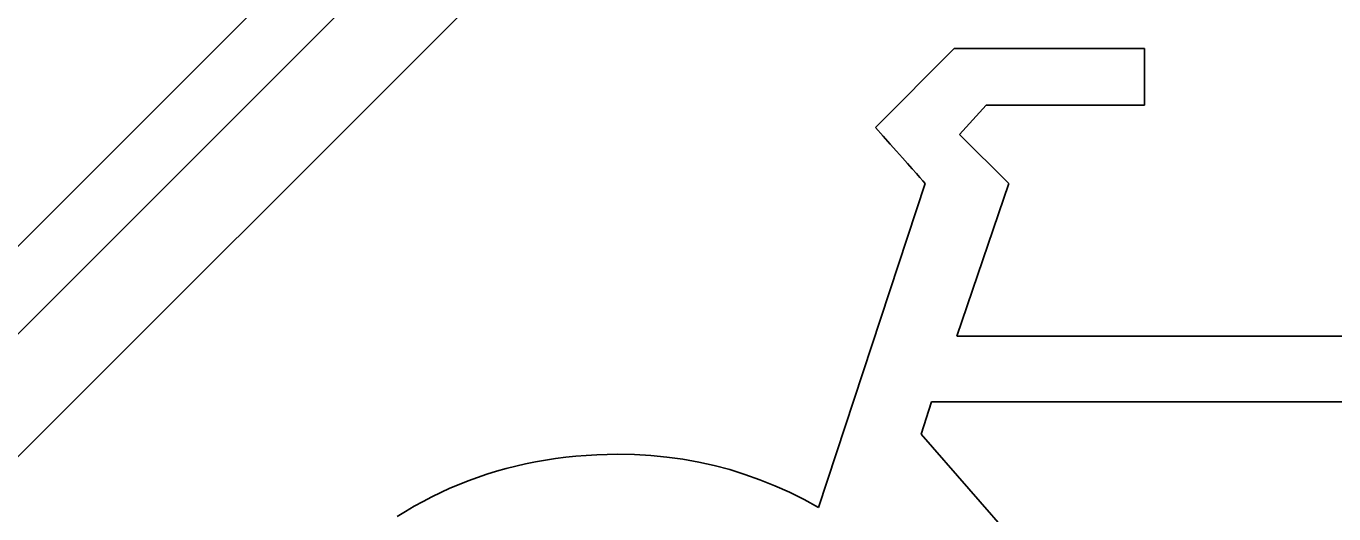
# Model space of a CAD drawing. Extents: x 99976 to 100136, y 99905 to 100011.
# Drawn here: x 100020.7772 to 100020.9255, y 99975.8394 to 99975.8947 of the extents above; entities that cross this region are included whole.
import ezdxf

# ---------------------------------------------------------------- set-up
doc = ezdxf.new("R2010")
doc.units = 0
doc.layers.add('TR_SN_ConstructionSigns', color=7, linetype='Continuous')

msp = doc.modelspace()

# ---------------------------------------------------------------- linework, layer by layer
at = {"layer": 'TR_SN_ConstructionSigns'}
for p, q in [((100020.90326, 99975.99666), (100020.65268, 99975.74608)), ((100020.90823, 99975.99169), (100020.65765, 99975.7411)), ((100020.66461, 99975.73414), (100020.91519, 99975.98472)), ((100020.88246, 99975.89212), (100020.87354, 99975.88316)), ((100020.90404, 99975.89212), (100020.88246, 99975.89212)), ((100020.90402, 99975.89046), (100020.90404, 99975.89212)), ((100020.90402, 99975.88899), (100020.90402, 99975.89046)), ((100020.90402, 99975.8877), (100020.90402, 99975.88899)), ((100020.90402, 99975.8866), (100020.90402, 99975.8877)), ((100020.90404, 99975.88569), (100020.90402, 99975.8866)), ((100020.88305, 99975.88238), (100020.88608, 99975.88569)), ((100020.88608, 99975.88569), (100020.90404, 99975.88569)), ((100020.87354, 99975.88316), (100020.8744, 99975.88219)), ((100020.8744, 99975.88219), (100020.87519, 99975.8813)), ((100020.88865, 99975.87681), (100020.88305, 99975.88238)), ((100020.87519, 99975.8813), (100020.87592, 99975.88049)), ((100020.87592, 99975.88049), (100020.87658, 99975.87975)), ((100020.87658, 99975.87975), (100020.87718, 99975.87908)), ((100020.87718, 99975.87908), (100020.8777, 99975.87848)), ((100020.8777, 99975.87848), (100020.87817, 99975.87796)), ((100020.87817, 99975.87796), (100020.87856, 99975.87751)), ((100020.87856, 99975.87751), (100020.87889, 99975.87714)), ((100020.87889, 99975.87714), (100020.87915, 99975.87684)), ((100020.87915, 99975.87684), (100020.86707, 99975.8401)), ((100020.88275, 99975.85953), (100020.88865, 99975.87681)), ((100020.94964, 99975.85953), (100020.88275, 99975.85953)), ((100020.87872, 99975.8484), (100020.87987, 99975.85208)), ((100020.87987, 99975.85208), (100020.94735, 99975.85208)), ((100020.92519, 99975.79517), (100020.87872, 99975.8484)), ((100020.83958, 99975.84591), (100020.83842, 99975.84579)), ((100020.84075, 99975.846), (100020.83958, 99975.84591)), ((100020.84194, 99975.84607), (100020.84075, 99975.846)), ((100020.84313, 99975.84611), (100020.84194, 99975.84607)), ((100020.84434, 99975.84612), (100020.84313, 99975.84611)), ((100020.84621, 99975.84608), (100020.84434, 99975.84612)), ((100020.84806, 99975.84598), (100020.84621, 99975.84608)), ((100020.84989, 99975.8458), (100020.84806, 99975.84598)), ((100020.83166, 99975.8445), (100020.83057, 99975.8442)), ((100020.83276, 99975.84478), (100020.83166, 99975.8445)), ((100020.83387, 99975.84504), (100020.83276, 99975.84478)), ((100020.83499, 99975.84527), (100020.83387, 99975.84504)), ((100020.83612, 99975.84547), (100020.83499, 99975.84527)), ((100020.83726, 99975.84564), (100020.83612, 99975.84547)), ((100020.83842, 99975.84579), (100020.83726, 99975.84564)), ((100020.8517, 99975.84555), (100020.84989, 99975.8458)), ((100020.85349, 99975.84523), (100020.8517, 99975.84555)), ((100020.85526, 99975.84484), (100020.85349, 99975.84523)), ((100020.85701, 99975.84438), (100020.85526, 99975.84484)), ((100020.82737, 99975.84311), (100020.82632, 99975.8427)), ((100020.82842, 99975.8435), (100020.82737, 99975.84311)), ((100020.82949, 99975.84386), (100020.82842, 99975.8435)), ((100020.83057, 99975.8442), (100020.82949, 99975.84386)), ((100020.85874, 99975.84384), (100020.85701, 99975.84438)), ((100020.86044, 99975.84324), (100020.85874, 99975.84384)), ((100020.86213, 99975.84256), (100020.86044, 99975.84324)), ((100020.82426, 99975.84179), (100020.82325, 99975.8413)), ((100020.82529, 99975.84226), (100020.82426, 99975.84179)), ((100020.82632, 99975.8427), (100020.82529, 99975.84226)), ((100020.8638, 99975.84181), (100020.86213, 99975.84256)), ((100020.86544, 99975.84099), (100020.8638, 99975.84181)), ((100020.82125, 99975.84023), (100020.82027, 99975.83965)), ((100020.82224, 99975.84078), (100020.82125, 99975.84023)), ((100020.82325, 99975.8413), (100020.82224, 99975.84078)), ((100020.86707, 99975.8401), (100020.86544, 99975.84099)), ((100020.82027, 99975.83965), (100020.8193, 99975.83905))]:
    msp.add_line(p, q, dxfattribs=at)

doc.saveas('drawing.dxf')
